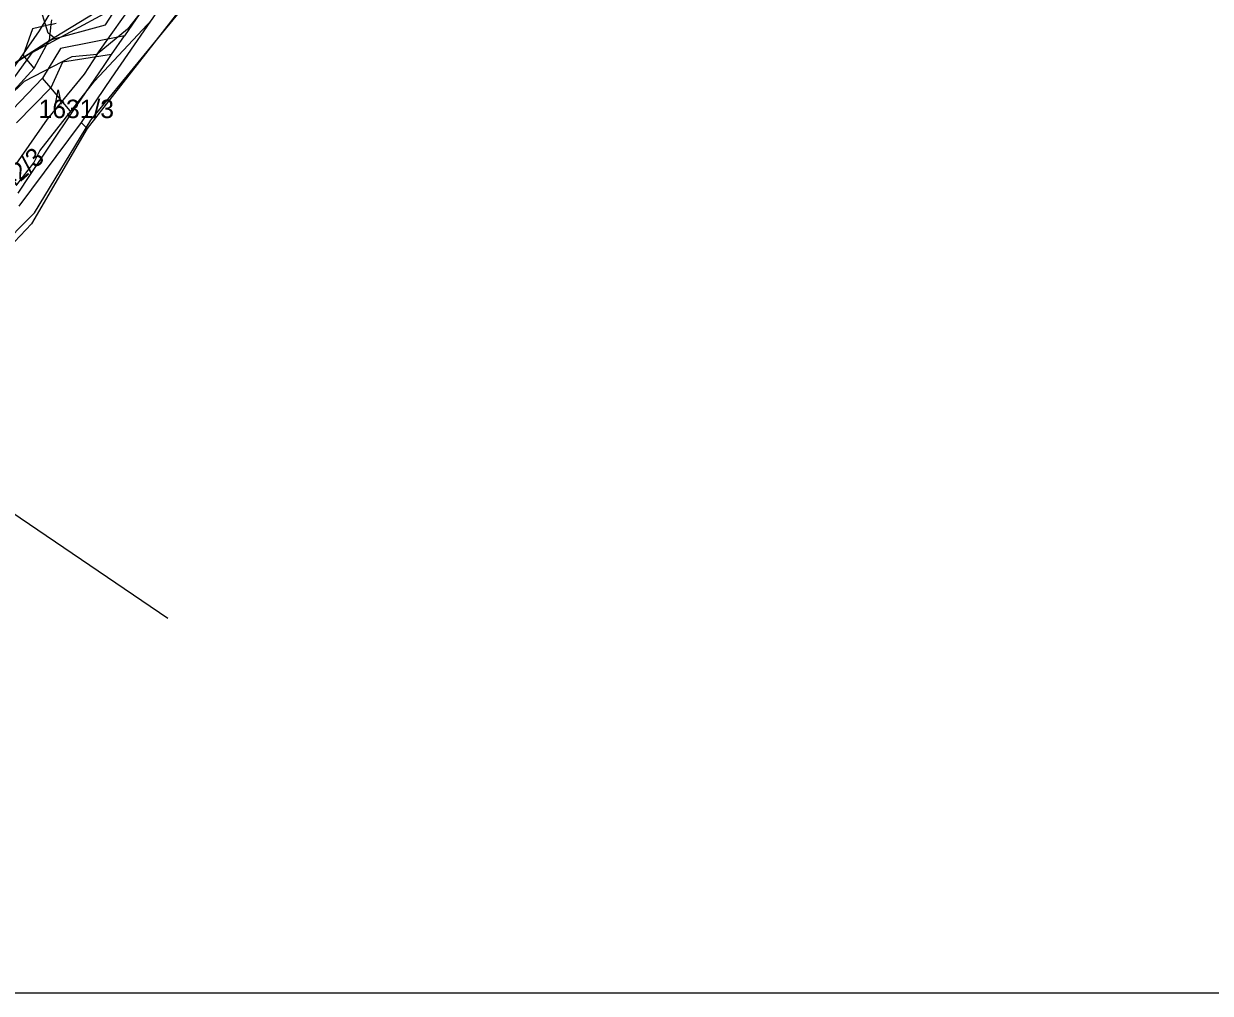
# Model space of a CAD drawing. Extents: x -564810 to -550519, y -1045831 to -1034011.
# Drawn here: x -552963 to -552634.5, y -1039635.9 to -1039367.6 of the extents above; entities that cross this region are included whole.
import ezdxf

# ---------------------------------------------------------------- set-up
doc = ezdxf.new("R2010")
doc.units = 0
for name, color, linetype in [('KN stav', 7, 'Continuous'), ('Lesní porost', 7, 'Continuous'), ('Obvod KPU', 7, 'Continuous'), ('Parcelní čísla', 7, 'Continuous'), ('Polní cesty stavající', 7, 'Continuous'), ('STG', 7, 'Continuous'), ('vodní toky', 7, 'Continuous'), ('Vrstva 33', 7, 'Continuous'), ('Vrstva 4', 7, 'Continuous'), ('Vrstva 5', 7, 'Continuous'), ('Vrstva 63', 7, 'Continuous'), ('zamokř ploch', 7, 'Continuous')]:
    doc.layers.add(name, color=color, linetype=linetype)

msp = doc.modelspace()

# ---------------------------------------------------------------- linework, layer by layer
at = {"layer": 'KN stav'}
for p, q in [((-552940.33, -1039367.82), (-552919.09, -1039335.26)), ((-552918.29, -1039346.56), (-552935.06, -1039370.86)), ((-552916.01, -1039349.58), (-552938.72, -1039382.61)), ((-552916.08, -1039358.93), (-552945.4, -1039396.52)), ((-552955.3, -1039366.5), (-552955.43, -1039367.74)), ((-552955.43, -1039367.74), (-552953.95, -1039367.37)), ((-552960.49, -1039369), (-552963.07, -1039376.3)), ((-552955.43, -1039367.74), (-552960.49, -1039369)), ((-552955.87, -1039372.08), (-552940.33, -1039367.82)), ((-552960.05, -1039379.88), (-552955.87, -1039372.08)), ((-552935.06, -1039370.86), (-552952.76, -1039374.37)), ((-552938.63, -1039376.03), (-552935.06, -1039370.86)), ((-552952.76, -1039374.37), (-552957.77, -1039382.58)), ((-552938.63, -1039376.03), (-552952.24, -1039378.17)), ((-552940.72, -1039379.1), (-552938.63, -1039376.03)), ((-552971.31, -1039392.14), (-552960.05, -1039379.88)), ((-552952.24, -1039378.17), (-552955.46, -1039385.32)), ((-552949.64, -1039392.22), (-552940.72, -1039379.1)), ((-552957.77, -1039382.58), (-552968.11, -1039393.42)), ((-552938.72, -1039382.61), (-552947.01, -1039394.87)), ((-552955.46, -1039385.32), (-552964.96, -1039394.95)), ((-552961.23, -1039409.57), (-552949.64, -1039392.22)), ((-552947.01, -1039394.87), (-552964.29, -1039418.09)), ((-552945.4, -1039396.52), (-552960.76, -1039422.94)), ((-552964.5, -1039414.47), (-552961.23, -1039409.57)), ((-552960.76, -1039422.94), (-552985.7, -1039449.08))]:
    msp.add_line(p, q, dxfattribs=at)
at = {"layer": 'Lesní porost'}
for p, q in [((-552956.17, -1039370.15), (-552958.87, -1039361.53)), ((-552954.56, -1039371.46), (-552956.17, -1039370.15)), ((-552973.92, -1039383.82), (-552954.56, -1039371.46))]:
    msp.add_line(p, q, dxfattribs=at)
at = {"layer": 'Obvod KPU'}
for p, q in [((-552944.4, -1039394.29), (-552913.38, -1039356.42)), ((-552959.99, -1039419.92), (-552944.4, -1039394.29)), ((-552985.95, -1039445.99), (-552959.99, -1039419.92))]:
    msp.add_line(p, q, dxfattribs=at)
at = {"layer": 'Polní cesty stavající'}
for p, q in [((-552927.66, -1039360.64), (-552934.21, -1039369.09)), ((-552943.33, -1039383.46), (-552927.38, -1039366.41)), ((-552934.21, -1039369.09), (-552942.61, -1039376.02)), ((-552942.61, -1039376.02), (-552946.22, -1039381.54)), ((-552958.53, -1039402.74), (-552943.33, -1039383.46)), ((-552946.22, -1039381.54), (-552956.45, -1039393.93)), ((-552956.45, -1039393.93), (-552965.15, -1039406.44)), ((-552960.15, -1039406.07), (-552958.53, -1039402.74)), ((-552964.85, -1039412.15), (-552960.15, -1039406.07))]:
    msp.add_line(p, q, dxfattribs=at)
at = {"layer": 'STG'}
msp.add_lwpolyline([(-553627.39, -1039495.38), (-553600.75, -1039497.22), (-553576.87, -1039488.03), (-553554.83, -1039466.9), (-553526.35, -1039439.33), (-553499.71, -1039425.55), (-553467.75, -1039412.46), (-553443.87, -1039410.62), (-553412.64, -1039419.81), (-553405.75, -1039431.75), (-553373.14, -1039444.16), (-553335.94, -1039443.7), (-553314.35, -1039440.94), (-553302.23, -1039444.85), (-553279.26, -1039454.03), (-553257.22, -1039474.25), (-553203.94, -1039485.27), (-553140.56, -1039484.35), (-553083.8, -1039480.68), (-553058.08, -1039479.76), (-553006.64, -1039490.79), (-552966.22, -1039502.73), (-552923.05, -1039532.13)], dxfattribs=at)
at = {"layer": 'vodní toky'}
for p, q in [((-552942.61, -1039376.02), (-552924.2, -1039349.9)), ((-552938.24, -1039361.61), (-552954.56, -1039371.46)), ((-552954.56, -1039371.46), (-552973.92, -1039383.82)), ((-552962.76, -1039383.48), (-552949.58, -1039376.65)), ((-552949.58, -1039376.65), (-552942.61, -1039376.02)), ((-552967.17, -1039387.78), (-552962.76, -1039383.48))]:
    msp.add_line(p, q, dxfattribs=at)
at = {"layer": 'Vrstva 33'}
msp.add_lwpolyline([(-552994.6, -1039421.09), (-552958.58, -1039369.51), (-552899.26, -1039271.3), (-552887.25, -1039260.7), (-552878.77, -1039249.4), (-552859, -1039192.88), (-552837.81, -1039162.49), (-552822.98, -1039145.54), (-552802.5, -1039132.11), (-552782.73, -1039113.04), (-552758.01, -1039084.07), (-552740.88, -1039065.34), (-552724.29, -1039041.32), (-552700.98, -1039006.35), (-552700.63, -1038984.97), (-552704.16, -1038954.94), (-552698.51, -1038939.4), (-552683.68, -1038901.95), (-552669.2, -1038882.52), (-552672.73, -1038867.19)], dxfattribs=at)
at = {"layer": 'Vrstva 4'}
for p, q in [((-552955.43, -1039367.74), (-552955.87, -1039372.08)), ((-552960.05, -1039379.87), (-552963.07, -1039376.29)), ((-552955.46, -1039385.32), (-552957.77, -1039382.58)), ((-552949.64, -1039392.22), (-552955.46, -1039385.32)), ((-552945.4, -1039396.51), (-552947.01, -1039394.87))]:
    msp.add_line(p, q, dxfattribs=at)
at = {"layer": 'Vrstva 5'}
msp.add_lwpolyline([(-552990.1, -1039265.05), (-552960.72, -1039215.27), (-552950.06, -1039196.54), (-552891.36, -1039258.93), (-552913.4, -1039318.5), (-552939.51, -1039364.2), (-552960.72, -1039375.62), (-552969.7, -1039387.86)], dxfattribs=at)
at = {"layer": 'Vrstva 63'}
msp.add_lwpolyline([(-550519.28, -1039635.94), (-556362.35, -1039635.94), (-556362.35, -1034682.32), (-550519.28, -1034682.32)], close=True, dxfattribs=at)
at = {"layer": 'zamokř ploch'}
for points in [[(-552954.12, -1039389.83), (-552953.42, -1039385.83), (-552952.62, -1039389.83)], [(-552953.42, -1039390.12), (-552953.42, -1039390.33), (-552952.62, -1039390.33)]]:
    msp.add_lwpolyline(points, dxfattribs=at)

# ---------------------------------------------------------------- texts
at = {"layer": 'Parcelní čísla'}
msp.add_text('1631/3', height=5.1, dxfattribs=at).set_placement((-552958.83, -1039393.67))
msp.add_text('1542/3', height=5.1, rotation=41.9444, dxfattribs=at).set_placement((-552972.41, -1039419.13))

doc.saveas('drawing.dxf')
